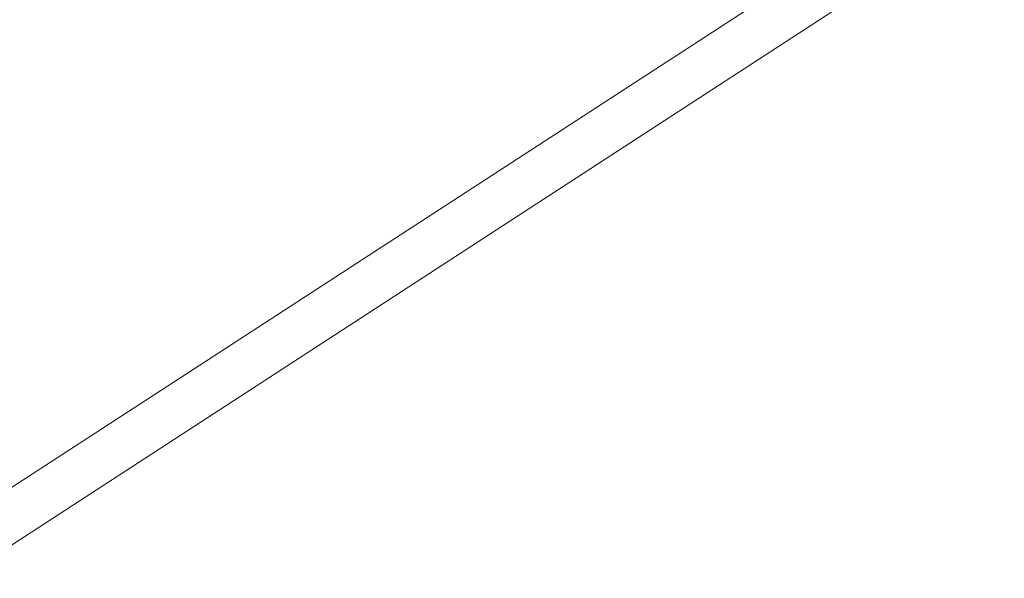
# Model space of a CAD drawing. Header units: metres. Extents: x 163628 to 167855, y 402678 to 405435.
# Tile 514 of 656: x 167396.255 to 167396.693, y 404864.872 to 404865.121. Entities that reach past the tile are written whole.
import ezdxf

# ---------------------------------------------------------------- set-up
doc = ezdxf.new("R2010")
doc.units = ezdxf.units.M
doc.linetypes.add('X-CA190022.004-UO-DWM_Snelfietsroute$0$VH-OPSLUITBAND_80X200', pattern=[14, 8, -2, 2, -2])
for name, color, linetype, lineweight in [('X-CA190022.004-UO-BGT_Ondergrond$0$GE_201_SHDHek_Lijn_GEM', 253, 'X-CA190022.004-UO-BGT_Ondergrond$0$Hekwerk', 9), ('X-CA190022.004-UO-BGT_Ondergrond$0$GE_401_OTDErf_Vlak_GEM', 253, 'Continuous', 9), ('X-CA190022.004-UO-BGT_Ondergrond$0$GE_479_BTDGroenvoorziening_grasenkruida_GEM', 253, 'Continuous', 9), ('X-CA190022.004-UO-DWM_Snelfietsroute$0$N-WE-VH-KANTOPSLUITING_ACHTERKANTBAND-G', 125, 'Continuous', 25), ('X-CA190022.004-UO-DWM_Snelfietsroute$0$N-WE-VH-KANTOPSLUITING_OPSLUITBAND_80X200-G', 125, 'X-CA190022.004-UO-DWM_Snelfietsroute$0$VH-OPSLUITBAND_80X200', 25), ('X-CA190022.004-UO-DWM_Snelfietsroute$0$N-WE-VW-MARKERING_LANGS_STREEP_DOORGETROKKEN_010-G', 125, 'Continuous', 25), ('X-CA190022.004-UO-KAD_Percelen$0$B-WE-KG-GRENS_PERCEEL-GV', 150, 'Continuous', 9)]:
    doc.layers.add(name, color=color, linetype=linetype, lineweight=lineweight)
doc.linetypes.add('X-CA190022.004-UO-BGT_Ondergrond$0$Hekwerk', pattern='A,5,-1.5,[2,dgnlstyle-Veghel.shx,S=0.007937,R=0,X=0,Y=0],-1.5', length=8)

msp = doc.modelspace()

# ---------------------------------------------------------------- linework, layer by layer
at = {"layer": 'X-CA190022.004-UO-BGT_Ondergrond$0$GE_201_SHDHek_Lijn_GEM'}
msp.add_line((167404.185, 404870.05), (167386.457, 404858.513), dxfattribs=at)
at = {"layer": 'X-CA190022.004-UO-BGT_Ondergrond$0$GE_401_OTDErf_Vlak_GEM', "flags": 128}
msp.add_lwpolyline([(167400.133, 404929.779), (167399.078, 404915.725), (167398.959, 404906.913), (167399.061, 404897.697), (167398.739, 404883.182), (167399.417, 404876.868), (167400.885, 404874.795), (167402.566, 404873.189), (167404.019, 404872.416), (167404.185, 404870.05), (167386.457, 404858.513), (167385.635, 404857.979), (167382.913, 404856.207), (167381.541, 404855.42), (167380.788, 404854.987), (167368.252, 404847.792)], dxfattribs=at)
at = {"layer": 'X-CA190022.004-UO-BGT_Ondergrond$0$GE_479_BTDGroenvoorziening_grasenkruida_GEM', "flags": 128}
msp.add_lwpolyline([(167398.04, 404863.177), (167388.203, 404857.52), (167387.316, 404857.01), (167386.457, 404858.513), (167404.185, 404870.05), (167404.019, 404872.416), (167404.15, 404872.347), (167405.442, 404871.835), (167408.223, 404871.146), (167411.392, 404872.393), (167413.819, 404874.138), (167415.221, 404876.379), (167415.156, 404880.274), (167414.836, 404885.141), (167414.618, 404889.075), (167414.781, 404894.281), (167415.895, 404899.11), (167418.121, 404903.623), (167421.793, 404909.346), (167425.691, 404914.648), (167430.241, 404920.627), (167433.288, 404926.385), (167435.746, 404932.159)], dxfattribs=at)
at = {"layer": 'X-CA190022.004-UO-DWM_Snelfietsroute$0$N-WE-VH-KANTOPSLUITING_ACHTERKANTBAND-G', "ltscale": 0.2, "flags": 128}
msp.add_lwpolyline([(167393.93447, 404861.53438, 0.023806), (167401.63888, 404866.51056, 0.023806)], format="xyb", dxfattribs=at)
at = {"layer": 'X-CA190022.004-UO-DWM_Snelfietsroute$0$N-WE-VH-KANTOPSLUITING_OPSLUITBAND_80X200-G', "ltscale": 0.2, "flags": 128}
msp.add_lwpolyline([(167393.97463, 404861.46519, 0.023806), (167401.68543, 404866.44551, 0.023806)], format="xyb", dxfattribs=at)
at = {"layer": 'X-CA190022.004-UO-DWM_Snelfietsroute$0$N-WE-VW-MARKERING_LANGS_STREEP_DOORGETROKKEN_010-G', "const_width": 0.1, "flags": 128}
msp.add_lwpolyline([(167394.82798, 404859.99488, 0.023806), (167402.67469, 404865.06298, 0.023806)], format="xyb", dxfattribs=at)
at = {"layer": 'X-CA190022.004-UO-KAD_Percelen$0$B-WE-KG-GRENS_PERCEEL-GV', "flags": 128}
msp.add_lwpolyline([(167404.164, 404870.058), (167402.938, 404884.378), (167402.376, 404891.512), (167401.896, 404898.663), (167369.951, 404883.844), (167373.073, 404877.13), (167382.833, 404856.187)], close=True, dxfattribs=at)
msp.add_lwpolyline([(167351.109, 404832.026), (167388.083, 404853.445), (167404.654, 404864.349), (167413.139, 404869.932), (167419.395, 404873.889), (167419.331, 404879.921), (167404.164, 404870.058), (167382.833, 404856.187), (167374.007, 404851.05), (167366.213, 404846.514)], dxfattribs=at)

doc.saveas('drawing.dxf')
